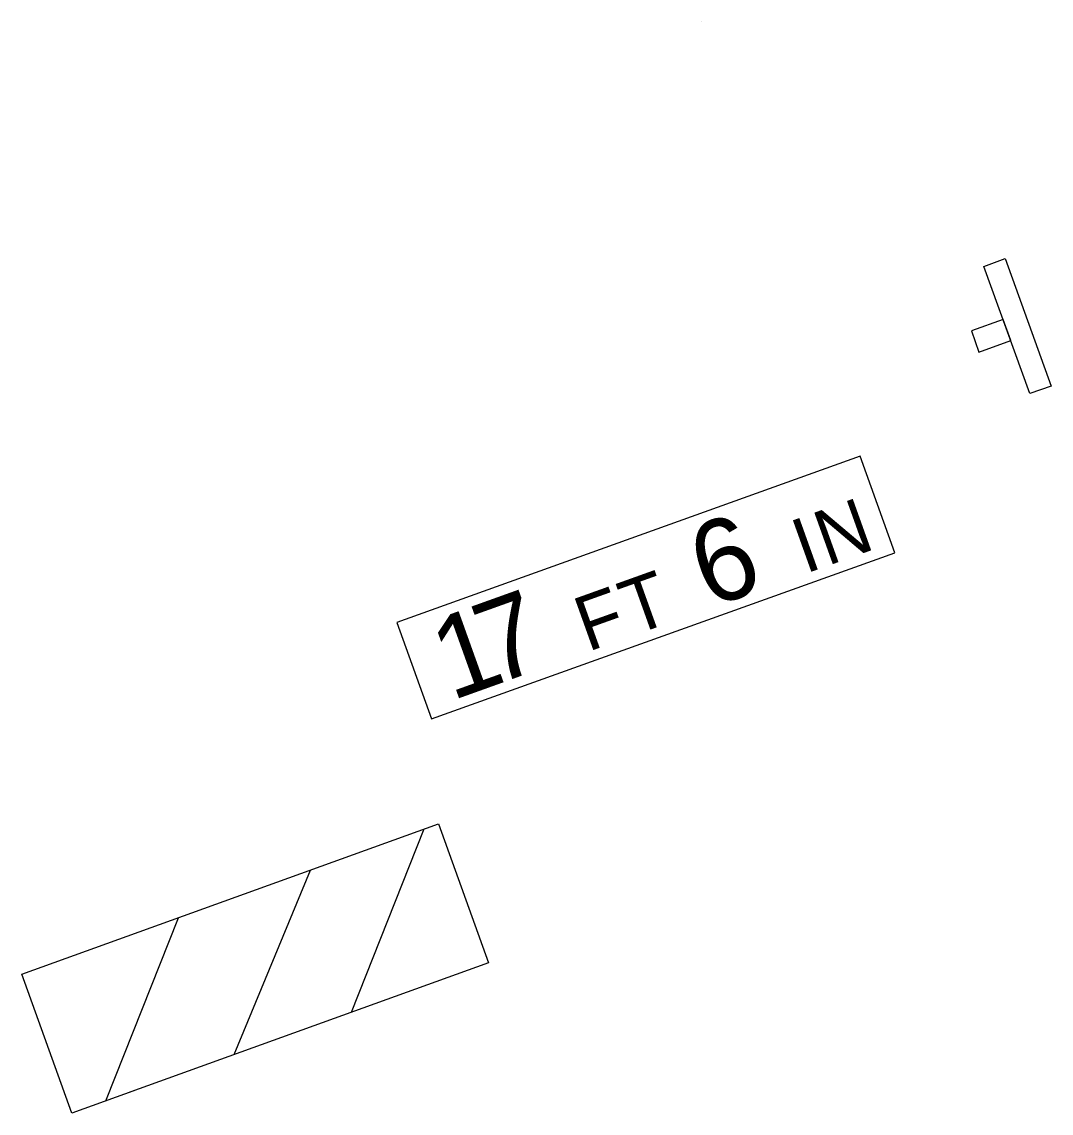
# Model space of a CAD drawing. Extents: x 1581789 to 1622364, y 1043167 to 1103486.
# Drawn here: x 1611162.2 to 1611262.6, y 1094411.5 to 1094517.9 of the extents above; entities that cross this region are included whole.
import ezdxf

# ---------------------------------------------------------------- set-up
doc = ezdxf.new("R2010")
doc.units = 0
doc.layers.add('new 1B', color=7, linetype='Continuous')
doc.layers.add('RD_PD_ALT1_TX', color=7, linetype='Continuous')

msp = doc.modelspace()

# ---------------------------------------------------------------- linework, layer by layer
at = {"layer": 'new 1B'}
for p, q in [((1611228.51, 1094517.92), (1611228.51, 1094517.92)), ((1611162.19, 1094425.06), (1611202.82, 1094439.73)), ((1611202.82, 1094439.73), (1611207.71, 1094426.19)), ((1611194.35, 1094421.37), (1611201.43, 1094439.23)), ((1611182.91, 1094417.24), (1611190.33, 1094435.22)), ((1611170.37, 1094412.71), (1611177.46, 1094430.58)), ((1611207.71, 1094426.19), (1611172.46, 1094413.46)), ((1611167.08, 1094411.52), (1611162.19, 1094425.06)), ((1611173.37, 1094413.79), (1611167.08, 1094411.52))]:
    msp.add_line(p, q, dxfattribs=at)
for points in [[(1611258.11, 1094494.83), (1611262.59, 1094482.41), (1611260.52, 1094481.67), (1611256.04, 1094494.08)], [(1611254.81, 1094487.79), (1611255.55, 1094485.72), (1611258.66, 1094486.84), (1611257.91, 1094488.91)]]:
    msp.add_lwpolyline(points, close=True, dxfattribs=at)
at = {"layer": 'RD_PD_ALT1_TX'}
msp.add_lwpolyline([(1611202.15, 1094449.95), (1611247.33, 1094466.15), (1611243.96, 1094475.56), (1611198.77, 1094459.37), (1611202.15, 1094449.95), (1611202.15, 1094449.95)], dxfattribs=at)

# ---------------------------------------------------------------- texts
for s, height, p in [('N', 5.33, (1611240.74, 1094464.85)), ('6', 8, (1611229.21, 1094460.71)), ('I', 5.33, (1611238.58, 1094464.08)), ('T', 5.33, (1611221.76, 1094458.04)), ('7', 8, (1611208.24, 1094453.2)), ('F', 5.33, (1611217.38, 1094456.47)), ('1', 8, (1611204.07, 1094451.7))]:
    msp.add_text(s, height=height, rotation=19.7212, dxfattribs=at).set_placement(p)

doc.saveas('drawing.dxf')
